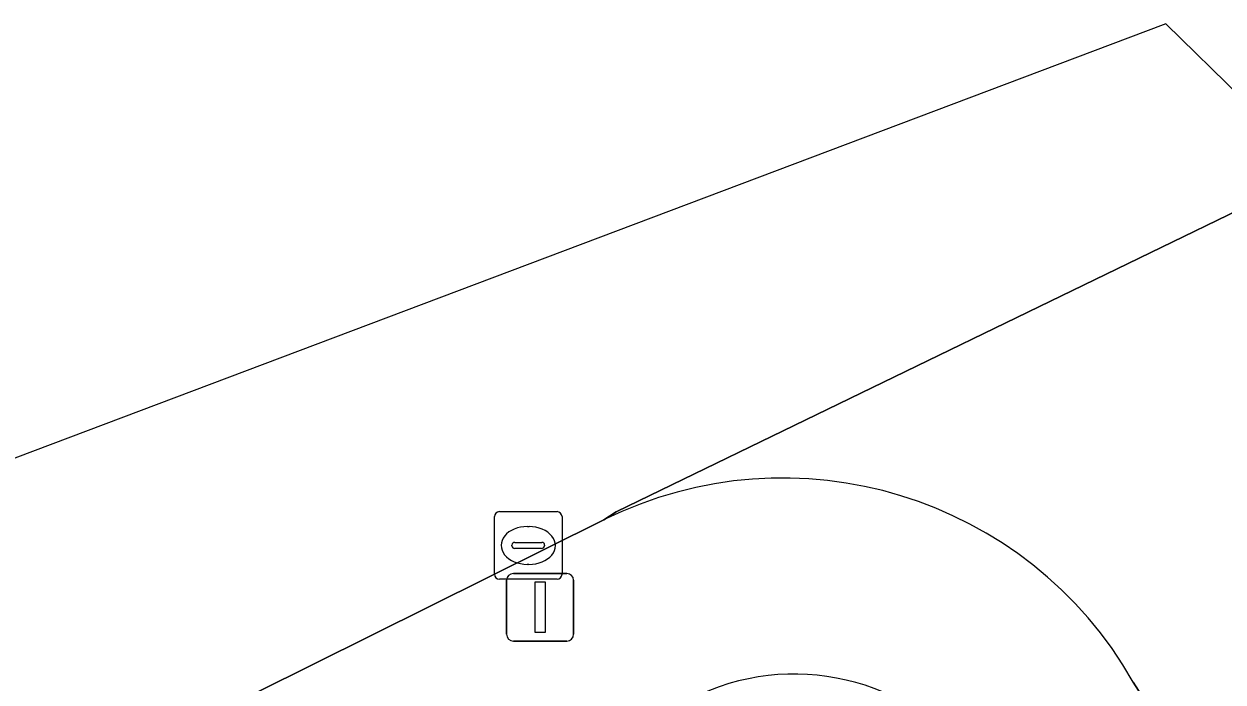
# Model space of a CAD drawing. Extents: x 159371 to 159986, y 382987 to 383597.
# Drawn here: x 159698.72 to 159716.46, y 383587.11 to 383596.85 of the extents above; entities that cross this region are included whole.
import ezdxf

# ---------------------------------------------------------------- set-up
doc = ezdxf.new("R2010")
doc.units = 0
for name, color, linetype in [('IMGEO_Kolk', 7, 'Continuous'), ('IMGEO_Lichtmast', 7, 'Continuous'), ('IMGEO_Rijbaan_lokaal_open', 7, 'Continuous'), ('IMGEO_Voetpad_open', 7, 'Continuous')]:
    doc.layers.add(name, color=color, linetype=linetype)

msp = doc.modelspace()

# ---------------------------------------------------------------- linework, layer by layer
at = {"layer": 'IMGEO_Kolk'}
for p, q in [((159705.676, 383588.71), (159705.676, 383589.562)), ((159705.751, 383589.636), (159706.603, 383589.636)), ((159706.677, 383589.562), (159706.677, 383588.71)), ((159706.164, 383589.416), (159706.189, 383589.416)), ((159705.935, 383589.13), (159705.935, 383589.142)), ((159706.373, 383589.093), (159705.975, 383589.093)), ((159705.978, 383589.179), (159706.376, 383589.179)), ((159706.419, 383589.142), (159706.419, 383589.13)), ((159706.187, 383588.856), (159706.162, 383588.856)), ((159706.603, 383588.636), (159705.751, 383588.636))]:
    msp.add_line(p, q, dxfattribs=at)
for points in [[(159705.676, 383588.71), (159705.676, 383589.562)], [(159705.751, 383589.636), (159706.603, 383589.636)], [(159706.677, 383589.562), (159706.677, 383588.71)], [(159706.603, 383588.636), (159705.751, 383588.636)]]:
    msp.add_lwpolyline(points, dxfattribs=at)
for centre, radius, start, end in [((159705.753, 383589.56), 0.0765, 91.552, 178.448), ((159705.753, 383589.56), 0.0765, 91.552, 178.448), ((159706.601, 383589.56), 0.0765, 1.552, 88.448), ((159706.601, 383589.56), 0.0765, 1.552, 88.448), ((159705.975, 383589.139), 0.0403, 85.8775, 175.7526), ((159705.972, 383589.129), 0.0366, 178.938, 274.7102), ((159706.376, 383589.136), 0.043, 264.8664, 352.4533), ((159706.38, 383589.141), 0.0386, 1.7309, 96.639), ((159705.753, 383588.712), 0.0765, 181.552, 268.448), ((159705.753, 383588.712), 0.0765, 181.552, 268.448), ((159706.601, 383588.712), 0.0765, 271.552, 358.448), ((159706.601, 383588.712), 0.0765, 271.552, 358.448)]:
    msp.add_arc(centre, radius, start, end, dxfattribs=at)
for centre, major_axis, ratio, start_param, end_param in [((159706.163, 383589.136), (-0.387, 0.002), 0.722429, 4.712389, 7.853982), ((159706.188, 383589.136), (-0.39, 0.002), 0.717154, 1.570796, 4.712389)]:
    msp.add_ellipse(centre, major_axis=major_axis, ratio=ratio, start_param=start_param, end_param=end_param, dxfattribs=at)
at = {"layer": 'IMGEO_Lichtmast'}
for p, q in [((159705.957, 383588.721), (159706.747, 383588.721)), ((159706.747, 383588.721), (159705.957, 383588.721)), ((159705.857, 383587.821), (159705.857, 383588.621)), ((159705.857, 383588.621), (159705.857, 383587.821)), ((159706.847, 383588.621), (159706.847, 383587.821)), ((159706.847, 383587.821), (159706.847, 383588.621)), ((159706.747, 383587.721), (159705.957, 383587.721)), ((159705.957, 383587.721), (159706.747, 383587.721))]:
    msp.add_line(p, q, dxfattribs=at)
msp.add_lwpolyline([(159706.277, 383588.596), (159706.427, 383588.596), (159706.427, 383587.846), (159706.277, 383587.846), (159706.277, 383588.596)], dxfattribs=at)
for centre, start, end in [((159705.957, 383588.621), 90, 180), ((159705.957, 383588.621), 90, 180), ((159706.747, 383588.621), 0, 90), ((159706.747, 383588.621), 360, 90), ((159705.957, 383587.821), 180, 270), ((159705.957, 383587.821), 180, 270), ((159706.747, 383587.821), 270, 0), ((159706.747, 383587.821), 270, 0)]:
    msp.add_arc(centre, 0.1, start, end, dxfattribs=at)
at = {"layer": 'IMGEO_Rijbaan_lokaal_open'}
for points in [[(159715.609, 383596.852), (159663.509, 383577.196), (159637.938, 383567.886), (159619.725, 383561.254), (159619.862, 383560.923), (159615.549, 383559.357), (159597.957, 383552.488), (159592.721, 383550.465), (159575.021, 383540.839), (159575.021, 383540.839), (159575.457, 383539.787), (159575.588, 383539.471), (159588.74, 383544.556), (159601.118, 383549.342), (159621.266, 383557.067), (159621.788, 383555.845), (159626.735, 383557.739), (159626.771, 383557.757), (159647.334, 383565.734), (159647.474, 383565.772), (159672.358, 383575.388), (159678.021, 383577.448), (159694.12, 383583.203)], [(159698.716, 383585.248), (159707.293, 383589.513), (159707.478, 383589.632), (159717.847, 383594.663), (159715.609, 383596.852)], [(159720.526, 383592.043), (159717.847, 383594.663), (159707.478, 383589.632), (159707.293, 383589.513)], [(159715.128, 383587.115), (159715.63, 383586.331)]]:
    msp.add_lwpolyline(points, dxfattribs=at)
for centre, radius, start, end in [((159709.941, 383584.167), 5.966, 29.6094, 116.3559), ((159710.113, 383583.858), 3.375, 34.3692, 114.4074)]:
    msp.add_arc(centre, radius, start, end, dxfattribs=at)
at = {"layer": 'IMGEO_Voetpad_open'}
for points in [[(159707.293, 383589.513), (159698.716, 383585.248)], [(159715.63, 383586.331), (159715.128, 383587.115)]]:
    msp.add_lwpolyline(points, dxfattribs=at)
for centre, radius, start, end in [((159709.941, 383584.167), 5.966, 29.6094, 116.3559), ((159710.113, 383583.858), 3.375, 34.3692, 114.4074)]:
    msp.add_arc(centre, radius, start, end, dxfattribs=at)

doc.saveas('drawing.dxf')
